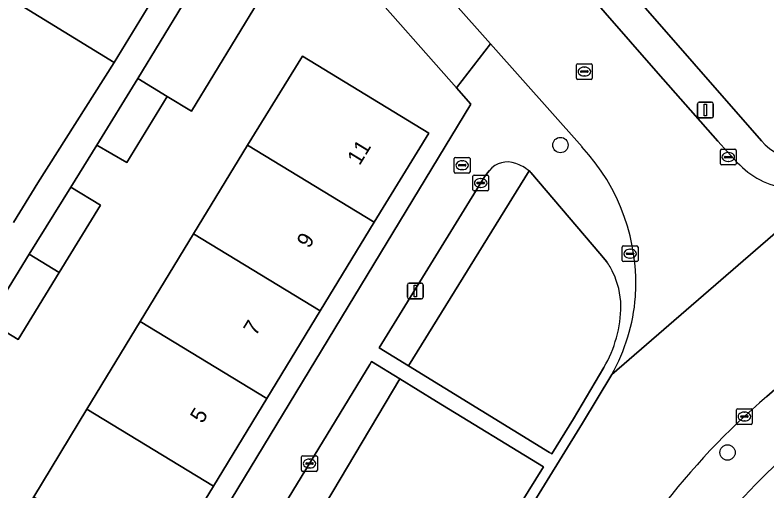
# Model space of a CAD drawing. Extents: x 158352 to 159489, y 383828 to 384603.
# Drawn here: x 158878.31 to 158926.21, y 383933.42 to 383963.71 of the extents above; entities that cross this region are included whole.
import ezdxf

# ---------------------------------------------------------------- set-up
doc = ezdxf.new("R2010")
doc.units = 0
for name, color, linetype in [('IMGEO_Boom', 7, 'Continuous'), ('IMGEO_Brandkraan', 7, 'Continuous'), ('IMGEO_Erf', 7, 'Continuous'), ('IMGEO_Groenvoorziening', 7, 'Continuous'), ('IMGEO_Kolk', 7, 'Continuous'), ('IMGEO_Lichtmast', 7, 'Continuous'), ('IMGEO_Pand', 7, 'Continuous'), ('IMGEO_Pand_nummerreeks', 7, 'Continuous'), ('IMGEO_Rijbaan_lokaal_open', 7, 'Continuous'), ('IMGEO_Rioolput', 7, 'Continuous'), ('IMGEO_Voetpad_open', 7, 'Continuous')]:
    doc.layers.add(name, color=color, linetype=linetype)

msp = doc.modelspace()

# ---------------------------------------------------------------- linework, layer by layer
at = {"layer": 'IMGEO_Boom'}
for centre in [(158913.049, 383955.436), (158923.694, 383935.865)]:
    msp.add_circle(centre, 0.489, dxfattribs=at)
at = {"layer": 'IMGEO_Brandkraan'}
for p, q in [((158906.289, 383953.727), (158906.289, 383954.579)), ((158906.364, 383954.653), (158907.216, 383954.653)), ((158906.777, 383954.433), (158906.802, 383954.433)), ((158907.29, 383954.579), (158907.29, 383953.727)), ((158906.548, 383954.147), (158906.548, 383954.159)), ((158906.986, 383954.11), (158906.588, 383954.11)), ((158906.591, 383954.196), (158906.989, 383954.196)), ((158906.8, 383953.873), (158906.775, 383953.873)), ((158907.032, 383954.159), (158907.032, 383954.147)), ((158907.216, 383953.653), (158906.364, 383953.653))]:
    msp.add_line(p, q, dxfattribs=at)
for points in [[(158906.289, 383953.727), (158906.289, 383954.579)], [(158906.364, 383954.653), (158907.216, 383954.653)], [(158907.29, 383954.579), (158907.29, 383953.727)], [(158907.216, 383953.653), (158906.364, 383953.653)]]:
    msp.add_lwpolyline(points, dxfattribs=at)
for centre, radius, start, end in [((158906.366, 383954.577), 0.0765, 91.552, 178.448), ((158906.366, 383954.577), 0.0765, 91.552, 178.448), ((158907.214, 383954.577), 0.0765, 1.552, 88.448), ((158907.214, 383954.577), 0.0765, 1.552, 88.448), ((158906.588, 383954.156), 0.0403, 85.8775, 175.7526), ((158906.585, 383954.146), 0.0366, 178.938, 274.7102), ((158906.989, 383954.153), 0.043, 264.8664, 352.4533), ((158906.993, 383954.158), 0.0386, 1.7309, 96.639), ((158906.366, 383953.729), 0.0765, 181.552, 268.448), ((158906.366, 383953.729), 0.0765, 181.552, 268.448), ((158907.214, 383953.729), 0.0765, 271.552, 358.448), ((158907.214, 383953.729), 0.0765, 271.552, 358.448)]:
    msp.add_arc(centre, radius, start, end, dxfattribs=at)
for centre, major_axis, ratio, start_param, end_param in [((158906.776, 383954.153), (-0.387, 0.002), 0.722429, 4.712389, 7.853982), ((158906.801, 383954.153), (-0.39, 0.002), 0.717154, 1.570796, 4.712389)]:
    msp.add_ellipse(centre, major_axis=major_axis, ratio=ratio, start_param=start_param, end_param=end_param, dxfattribs=at)
at = {"layer": 'IMGEO_Erf'}
for points in [[(158895.38, 383990.557), (158925.854, 383955.696)], [(158895.236, 383966.954), (158889.553, 383957.594), (158888.01, 383958.531), (158885.429, 383954.327), (158883.518, 383955.438), (158881.857, 383952.752), (158883.754, 383951.601), (158881.126, 383947.323), (158878.504, 383943.053), (158876.583, 383944.22)], [(158883.405, 383918.597), (158907.345, 383958.034), (158906.428, 383959.075), (158900.426, 383965.889)], [(158878.213, 383950.504), (158879.765, 383953.041), (158884.629, 383960.698), (158878.911, 383964.189)], [(158889.673, 383949.784), (158893.109, 383955.435), (158896.618, 383961.1), (158904.665, 383956.197), (158901.193, 383950.527), (158897.749, 383944.881), (158894.344, 383939.3), (158890.945, 383933.729), (158887.551, 383928.166), (158880.931, 383917.315)], [(158872.913, 383922.218), (158879.501, 383933.053), (158882.886, 383938.621), (158886.276, 383944.197), (158889.673, 383949.784)]]:
    msp.add_lwpolyline(points, dxfattribs=at)
for centre, radius, start, end in [((158928.514, 383958.022), 3.534, 221.1669, 311.3405), ((158958.453, 383901.64), 46.081, 131.1884, 141.5173)]:
    msp.add_arc(centre, radius, start, end, dxfattribs=at)
at = {"layer": 'IMGEO_Groenvoorziening'}
for points in [[(158908.526, 383953.817), (158908.407, 383953.664), (158908.215, 383953.414), (158901.507, 383942.519), (158903.365, 383941.382), (158911.053, 383953.792)], [(158911.053, 383953.792), (158903.365, 383941.382), (158905.678, 383939.966), (158912.362, 383935.876), (158912.501, 383935.79), (158913.882, 383938.016), (158915.82, 383941.275)], [(158916.001, 383948.013), (158915.568, 383948.539), (158911.168, 383953.696)]]:
    msp.add_lwpolyline(points, dxfattribs=at)
for points in [[(158902.82, 383940.551), (158901.018, 383941.655), (158900.911, 383941.478), (158893.291, 383928.959), (158895.225, 383927.79)], [(158911.974, 383934.943), (158905.154, 383939.121), (158902.82, 383940.551), (158895.225, 383927.79), (158897.351, 383926.504), (158904.157, 383922.389)]]:
    msp.add_lwpolyline(points, close=True, dxfattribs=at)
for centre, radius, start, end in [((158909.683, 383952.868), 1.497, 69.7534, 140.6411), ((158909.141, 383951.394), 3.067, 51.4318, 69.7761), ((158909.459, 383951.765), 2.579, 48.4809, 51.81), ((158912.824, 383945.747), 3.903, 23.969, 35.5027), ((158911.959, 383945.142), 4.943, 0.7603, 26.2945), ((158908.984, 383945.269), 7.918, 329.7051, 359.5579)]:
    msp.add_arc(centre, radius, start, end, dxfattribs=at)
at = {"layer": 'IMGEO_Kolk'}
for p, q in [((158923.24, 383954.248), (158923.24, 383955.1)), ((158923.315, 383955.174), (158924.167, 383955.174)), ((158923.542, 383954.717), (158923.94, 383954.717)), ((158923.728, 383954.954), (158923.753, 383954.954)), ((158924.241, 383955.1), (158924.241, 383954.248)), ((158923.499, 383954.668), (158923.499, 383954.68)), ((158923.937, 383954.631), (158923.539, 383954.631)), ((158923.751, 383954.394), (158923.726, 383954.394)), ((158923.983, 383954.68), (158923.983, 383954.668)), ((158924.167, 383954.174), (158923.315, 383954.174)), ((158907.471, 383952.596), (158907.471, 383953.448)), ((158907.546, 383953.522), (158908.398, 383953.522)), ((158907.959, 383953.302), (158907.984, 383953.302)), ((158908.472, 383953.448), (158908.472, 383952.596)), ((158907.73, 383953.016), (158907.73, 383953.028)), ((158908.168, 383952.979), (158907.77, 383952.979)), ((158907.773, 383953.065), (158908.171, 383953.065)), ((158908.214, 383953.028), (158908.214, 383953.016)), ((158908.398, 383952.522), (158907.546, 383952.522)), ((158907.982, 383952.742), (158907.957, 383952.742)), ((158917.065, 383949.021), (158917.917, 383949.021)), ((158916.99, 383948.095), (158916.99, 383948.947)), ((158917.249, 383948.515), (158917.249, 383948.527)), ((158917.687, 383948.478), (158917.289, 383948.478)), ((158917.292, 383948.564), (158917.69, 383948.564)), ((158917.478, 383948.801), (158917.503, 383948.801)), ((158917.733, 383948.527), (158917.733, 383948.515)), ((158917.991, 383948.947), (158917.991, 383948.095)), ((158917.917, 383948.021), (158917.065, 383948.021)), ((158917.501, 383948.241), (158917.476, 383948.241)), ((158924.268, 383937.729), (158924.268, 383938.581)), ((158924.343, 383938.655), (158925.195, 383938.655)), ((158924.756, 383938.435), (158924.781, 383938.435)), ((158925.269, 383938.581), (158925.269, 383937.729)), ((158924.527, 383938.149), (158924.527, 383938.161)), ((158924.965, 383938.112), (158924.567, 383938.112)), ((158924.57, 383938.198), (158924.968, 383938.198)), ((158925.011, 383938.161), (158925.011, 383938.149)), ((158925.195, 383937.655), (158924.343, 383937.655)), ((158924.779, 383937.875), (158924.754, 383937.875)), ((158896.565, 383934.737), (158896.565, 383935.589)), ((158896.64, 383935.663), (158897.492, 383935.663)), ((158897.566, 383935.589), (158897.566, 383934.737)), ((158896.824, 383935.157), (158896.824, 383935.169)), ((158897.262, 383935.12), (158896.864, 383935.12)), ((158896.867, 383935.206), (158897.265, 383935.206)), ((158897.053, 383935.443), (158897.078, 383935.443)), ((158897.308, 383935.169), (158897.308, 383935.157)), ((158897.492, 383934.663), (158896.64, 383934.663)), ((158897.076, 383934.883), (158897.051, 383934.883))]:
    msp.add_line(p, q, dxfattribs=at)
for points in [[(158923.24, 383954.248), (158923.24, 383955.1)], [(158923.315, 383955.174), (158924.167, 383955.174)], [(158924.241, 383955.1), (158924.241, 383954.248)], [(158924.167, 383954.174), (158923.315, 383954.174)], [(158907.471, 383952.596), (158907.471, 383953.448)], [(158907.546, 383953.522), (158908.398, 383953.522)], [(158908.472, 383953.448), (158908.472, 383952.596)], [(158908.398, 383952.522), (158907.546, 383952.522)], [(158917.065, 383949.021), (158917.917, 383949.021)], [(158916.99, 383948.095), (158916.99, 383948.947)], [(158917.991, 383948.947), (158917.991, 383948.095)], [(158917.917, 383948.021), (158917.065, 383948.021)], [(158924.268, 383937.729), (158924.268, 383938.581)], [(158924.343, 383938.655), (158925.195, 383938.655)], [(158925.269, 383938.581), (158925.269, 383937.729)], [(158925.195, 383937.655), (158924.343, 383937.655)], [(158896.565, 383934.737), (158896.565, 383935.589)], [(158896.64, 383935.663), (158897.492, 383935.663)], [(158897.566, 383935.589), (158897.566, 383934.737)], [(158897.492, 383934.663), (158896.64, 383934.663)]]:
    msp.add_lwpolyline(points, dxfattribs=at)
for centre, radius, start, end in [((158923.317, 383955.098), 0.0765, 91.552, 178.448), ((158923.317, 383955.098), 0.0765, 91.552, 178.448), ((158923.539, 383954.677), 0.0403, 85.8775, 175.7526), ((158923.944, 383954.679), 0.0386, 1.7309, 96.639), ((158924.165, 383955.098), 0.0765, 1.552, 88.448), ((158924.165, 383955.098), 0.0765, 1.552, 88.448), ((158923.317, 383954.25), 0.0765, 181.552, 268.448), ((158923.317, 383954.25), 0.0765, 181.552, 268.448), ((158923.536, 383954.667), 0.0366, 178.938, 274.7102), ((158923.94, 383954.674), 0.043, 264.8664, 352.4533), ((158924.165, 383954.25), 0.0765, 271.552, 358.448), ((158924.165, 383954.25), 0.0765, 271.552, 358.448), ((158907.548, 383953.446), 0.0765, 91.552, 178.448), ((158907.548, 383953.446), 0.0765, 91.552, 178.448), ((158908.396, 383953.446), 0.0765, 1.552, 88.448), ((158908.396, 383953.446), 0.0765, 1.552, 88.448), ((158907.77, 383953.025), 0.0403, 85.8775, 175.7526), ((158907.767, 383953.015), 0.0366, 178.938, 274.7102), ((158908.171, 383953.022), 0.043, 264.8664, 352.4533), ((158908.175, 383953.027), 0.0386, 1.7309, 96.639), ((158907.548, 383952.598), 0.0765, 181.552, 268.448), ((158907.548, 383952.598), 0.0765, 181.552, 268.448), ((158908.396, 383952.598), 0.0765, 271.552, 358.448), ((158908.396, 383952.598), 0.0765, 271.552, 358.448), ((158917.067, 383948.945), 0.0765, 91.552, 178.448), ((158917.067, 383948.945), 0.0765, 91.552, 178.448), ((158917.915, 383948.945), 0.0765, 1.552, 88.448), ((158917.915, 383948.945), 0.0765, 1.552, 88.448), ((158917.289, 383948.524), 0.0403, 85.8775, 175.7526), ((158917.286, 383948.514), 0.0366, 178.938, 274.7102), ((158917.69, 383948.521), 0.043, 264.8664, 352.4533), ((158917.694, 383948.526), 0.0386, 1.7309, 96.639), ((158917.067, 383948.097), 0.0765, 181.552, 268.448), ((158917.067, 383948.097), 0.0765, 181.552, 268.448), ((158917.915, 383948.097), 0.0765, 271.552, 358.448), ((158917.915, 383948.097), 0.0765, 271.552, 358.448), ((158924.345, 383938.579), 0.0765, 91.552, 178.448), ((158924.345, 383938.579), 0.0765, 91.552, 178.448), ((158925.193, 383938.579), 0.0765, 1.552, 88.448), ((158925.193, 383938.579), 0.0765, 1.552, 88.448), ((158924.567, 383938.158), 0.0403, 85.8775, 175.7526), ((158924.564, 383938.148), 0.0366, 178.938, 274.7102), ((158924.968, 383938.155), 0.043, 264.8664, 352.4533), ((158924.972, 383938.16), 0.0386, 1.7309, 96.639), ((158924.345, 383937.731), 0.0765, 181.552, 268.448), ((158924.345, 383937.731), 0.0765, 181.552, 268.448), ((158925.193, 383937.731), 0.0765, 271.552, 358.448), ((158925.193, 383937.731), 0.0765, 271.552, 358.448), ((158896.642, 383935.587), 0.0765, 91.552, 178.448), ((158896.642, 383935.587), 0.0765, 91.552, 178.448), ((158897.49, 383935.587), 0.0765, 1.552, 88.448), ((158897.49, 383935.587), 0.0765, 1.552, 88.448), ((158896.864, 383935.166), 0.0403, 85.8775, 175.7526), ((158896.861, 383935.156), 0.0366, 178.938, 274.7102), ((158897.265, 383935.163), 0.043, 264.8664, 352.4533), ((158897.269, 383935.168), 0.0386, 1.7309, 96.639), ((158896.642, 383934.739), 0.0765, 181.552, 268.448), ((158896.642, 383934.739), 0.0765, 181.552, 268.448), ((158897.49, 383934.739), 0.0765, 271.552, 358.448), ((158897.49, 383934.739), 0.0765, 271.552, 358.448)]:
    msp.add_arc(centre, radius, start, end, dxfattribs=at)
for centre, major_axis, ratio, start_param, end_param in [((158923.727, 383954.674), (-0.387, 0.002), 0.722429, 4.712389, 7.853982), ((158923.752, 383954.674), (-0.39, 0.002), 0.717154, 1.570796, 4.712389), ((158907.958, 383953.022), (-0.387, 0.002), 0.722429, 4.712389, 7.853982), ((158907.983, 383953.022), (-0.39, 0.002), 0.717154, 1.570796, 4.712389), ((158917.477, 383948.521), (-0.387, 0.002), 0.722429, 4.712389, 7.853982), ((158917.502, 383948.521), (-0.39, 0.002), 0.717154, 1.570796, 4.712389), ((158924.755, 383938.155), (-0.387, 0.002), 0.722429, 4.712389, 7.853982), ((158924.78, 383938.155), (-0.39, 0.002), 0.717154, 1.570796, 4.712389), ((158897.052, 383935.163), (-0.387, 0.002), 0.722429, 4.712389, 7.853982), ((158897.077, 383935.163), (-0.39, 0.002), 0.717154, 1.570796, 4.712389)]:
    msp.add_ellipse(centre, major_axis=major_axis, ratio=ratio, start_param=start_param, end_param=end_param, dxfattribs=at)
at = {"layer": 'IMGEO_Lichtmast'}
for p, q in [((158921.79, 383957.265), (158921.79, 383958.065)), ((158921.79, 383958.065), (158921.79, 383957.265)), ((158921.89, 383958.165), (158922.68, 383958.165)), ((158922.68, 383958.165), (158921.89, 383958.165)), ((158922.78, 383958.065), (158922.78, 383957.265)), ((158922.78, 383957.265), (158922.78, 383958.065)), ((158922.68, 383957.165), (158921.89, 383957.165)), ((158921.89, 383957.165), (158922.68, 383957.165)), ((158903.411, 383946.644), (158904.201, 383946.644)), ((158904.201, 383946.644), (158903.411, 383946.644)), ((158903.311, 383945.744), (158903.311, 383946.544)), ((158903.311, 383946.544), (158903.311, 383945.744)), ((158904.301, 383946.544), (158904.301, 383945.744)), ((158904.301, 383945.744), (158904.301, 383946.544)), ((158904.201, 383945.644), (158903.411, 383945.644)), ((158903.411, 383945.644), (158904.201, 383945.644))]:
    msp.add_line(p, q, dxfattribs=at)
for points in [[(158922.21, 383958.04), (158922.36, 383958.04), (158922.36, 383957.29), (158922.21, 383957.29), (158922.21, 383958.04)], [(158903.731, 383946.519), (158903.881, 383946.519), (158903.881, 383945.769), (158903.731, 383945.769), (158903.731, 383946.519)]]:
    msp.add_lwpolyline(points, dxfattribs=at)
for centre, start, end in [((158921.89, 383958.065), 90, 180), ((158921.89, 383958.065), 90, 180), ((158922.68, 383958.065), 0, 90), ((158922.68, 383958.065), 360, 90), ((158921.89, 383957.265), 180, 270), ((158921.89, 383957.265), 180, 270), ((158922.68, 383957.265), 270, 0), ((158922.68, 383957.265), 270, 0), ((158903.411, 383946.544), 90, 180), ((158903.411, 383946.544), 90, 180), ((158904.201, 383946.544), 0, 90), ((158904.201, 383946.544), 360, 90), ((158903.411, 383945.744), 180, 270), ((158903.411, 383945.744), 180, 270), ((158904.201, 383945.744), 270, 0), ((158904.201, 383945.744), 270, 0)]:
    msp.add_arc(centre, 0.1, start, end, dxfattribs=at)
at = {"layer": 'IMGEO_Pand'}
for points in [[(158883.801, 383972.234), (158878.911, 383964.189), (158884.629, 383960.698), (158889.52, 383968.743)], [(158886.134, 383959.67), (158888.01, 383958.531), (158889.553, 383957.594), (158895.236, 383966.954), (158891.817, 383969.03)], [(158896.618, 383961.1), (158893.109, 383955.435), (158901.193, 383950.527), (158904.665, 383956.197)], [(158888.01, 383958.531), (158886.134, 383959.67), (158883.518, 383955.438), (158885.429, 383954.327)], [(158901.193, 383950.527), (158893.109, 383955.435), (158889.673, 383949.784), (158897.749, 383944.881)], [(158881.857, 383952.752), (158879.217, 383948.481), (158881.126, 383947.323), (158883.754, 383951.601)], [(158894.344, 383939.3), (158897.749, 383944.881), (158889.673, 383949.784), (158886.276, 383944.197)], [(158881.126, 383947.323), (158879.217, 383948.481), (158876.583, 383944.22), (158878.504, 383943.053)], [(158894.344, 383939.3), (158886.276, 383944.197), (158882.886, 383938.621), (158890.945, 383933.729)], [(158879.501, 383933.053), (158887.551, 383928.166), (158890.945, 383933.729), (158882.886, 383938.621)]]:
    msp.add_lwpolyline(points, close=True, dxfattribs=at)
at = {"layer": 'IMGEO_Rijbaan_lokaal_open'}
for points in [[(158924.315, 383954.337), (158923.681, 383955.001), (158923.073, 383955.694), (158919.281, 383959.993), (158893.891, 383989.068)], [(158887.347, 383986.558), (158888.791, 383984.448), (158895.811, 383976.359), (158899.17, 383972.495), (158908.587, 383961.89), (158914.424, 383955.317)], [(158926.205, 383939.436), (158933.072, 383945.457), (158960.04, 383969.004)], [(158930.218, 383952.85), (158916.322, 383940.83), (158914.449, 383937.728), (158897.239, 383909.803), (158903.232, 383906.095), (158903.472, 383906.489), (158907.235, 383912.655), (158908.251, 383914.287), (158910.656, 383918.081)], [(158916.322, 383940.83), (158930.218, 383952.85)]]:
    msp.add_lwpolyline(points, dxfattribs=at)
for centre, radius, start, end in [((158905.098, 383946.615), 12.755, 356.2216, 43.0198), ((158928.122, 383957.792), 5.141, 222.2256, 263.1323), ((158905.862, 383946.713), 12.001, 330.6464, 355.5133), ((158957.034, 383903.394), 47.428, 130.5424, 142.5786)]:
    msp.add_arc(centre, radius, start, end, dxfattribs=at)
at = {"layer": 'IMGEO_Rioolput'}
for p, q in [((158914.075, 383959.69), (158914.075, 383960.542)), ((158914.15, 383960.616), (158915.002, 383960.616)), ((158915.076, 383960.542), (158915.076, 383959.69)), ((158914.334, 383960.11), (158914.334, 383960.122)), ((158914.772, 383960.073), (158914.374, 383960.073)), ((158914.377, 383960.159), (158914.775, 383960.159)), ((158914.563, 383960.396), (158914.588, 383960.396)), ((158914.818, 383960.122), (158914.818, 383960.11)), ((158915.002, 383959.616), (158914.15, 383959.616)), ((158914.586, 383959.836), (158914.561, 383959.836))]:
    msp.add_line(p, q, dxfattribs=at)
for points in [[(158914.075, 383959.69), (158914.075, 383960.542)], [(158914.15, 383960.616), (158915.002, 383960.616)], [(158915.076, 383960.542), (158915.076, 383959.69)], [(158915.002, 383959.616), (158914.15, 383959.616)]]:
    msp.add_lwpolyline(points, dxfattribs=at)
for centre, radius, start, end in [((158914.152, 383960.54), 0.0765, 91.552, 178.448), ((158914.152, 383960.54), 0.0765, 91.552, 178.448), ((158915, 383960.54), 0.0765, 1.552, 88.448), ((158915, 383960.54), 0.0765, 1.552, 88.448), ((158914.374, 383960.119), 0.0403, 85.8775, 175.7526), ((158914.371, 383960.109), 0.0366, 178.938, 274.7102), ((158914.775, 383960.116), 0.043, 264.8664, 352.4533), ((158914.779, 383960.121), 0.0386, 1.7309, 96.639), ((158914.152, 383959.692), 0.0765, 181.552, 268.448), ((158914.152, 383959.692), 0.0765, 181.552, 268.448), ((158915, 383959.692), 0.0765, 271.552, 358.448), ((158915, 383959.692), 0.0765, 271.552, 358.448)]:
    msp.add_arc(centre, radius, start, end, dxfattribs=at)
for centre, major_axis, ratio, start_param, end_param in [((158914.562, 383960.116), (-0.387, 0.002), 0.722429, 4.712389, 7.853982), ((158914.587, 383960.116), (-0.39, 0.002), 0.717154, 1.570796, 4.712389)]:
    msp.add_ellipse(centre, major_axis=major_axis, ratio=ratio, start_param=start_param, end_param=end_param, dxfattribs=at)
at = {"layer": 'IMGEO_Voetpad_open'}
for points in [[(158925.854, 383955.696), (158895.38, 383990.557)], [(158983.266, 383989.284), (158968.343, 383976.328), (158960.04, 383969.004), (158933.072, 383945.457), (158926.205, 383939.436)], [(158893.891, 383989.068), (158919.281, 383959.993), (158923.073, 383955.694), (158923.681, 383955.001), (158924.315, 383954.337)], [(158885.568, 383982.506), (158892.838, 383974.2), (158894.069, 383972.794), (158894.089, 383972.771), (158900.426, 383965.889), (158906.428, 383959.075), (158908.587, 383961.89), (158899.17, 383972.495), (158895.811, 383976.359), (158888.791, 383984.448), (158887.347, 383986.558)], [(158876.583, 383944.22), (158879.217, 383948.481), (158881.857, 383952.752), (158883.518, 383955.438), (158886.134, 383959.67), (158891.817, 383969.03)], [(158889.52, 383968.743), (158884.629, 383960.698), (158879.765, 383953.041), (158878.213, 383950.504)], [(158908.587, 383961.89), (158906.428, 383959.075), (158907.345, 383958.034), (158883.405, 383918.597)], [(158914.424, 383955.317), (158908.587, 383961.89)], [(158915.82, 383941.275), (158913.882, 383938.016), (158912.501, 383935.79), (158912.362, 383935.876), (158905.678, 383939.966), (158903.365, 383941.382), (158901.507, 383942.519), (158908.215, 383953.414), (158908.407, 383953.664), (158908.526, 383953.817)], [(158911.168, 383953.696), (158915.568, 383948.539)], [(158915.568, 383948.539), (158916.001, 383948.013)], [(158897.239, 383909.803), (158914.449, 383937.728), (158916.322, 383940.83)]]:
    msp.add_lwpolyline(points, dxfattribs=at)
msp.add_lwpolyline([(158911.974, 383934.943), (158904.157, 383922.389), (158897.351, 383926.504), (158895.225, 383927.79), (158893.291, 383928.959), (158900.911, 383941.478), (158901.018, 383941.655), (158902.82, 383940.551), (158905.154, 383939.121)], close=True, dxfattribs=at)
for centre, radius, start, end in [((158928.514, 383958.022), 3.534, 221.1669, 311.3405), ((158905.098, 383946.615), 12.755, 356.2216, 43.0198), ((158909.683, 383952.868), 1.497, 69.7534, 140.6411), ((158909.141, 383951.394), 3.067, 51.4318, 69.7761), ((158928.122, 383957.792), 5.141, 222.2256, 263.1323), ((158909.459, 383951.765), 2.579, 48.4809, 51.81), ((158912.824, 383945.747), 3.903, 23.969, 35.5027), ((158911.959, 383945.142), 4.943, 0.7603, 26.2945), ((158905.862, 383946.713), 12.001, 330.6464, 355.5133), ((158908.984, 383945.269), 7.918, 329.7051, 359.5579), ((158957.034, 383903.394), 47.428, 130.5424, 142.5786), ((158958.453, 383901.64), 46.081, 131.1884, 141.5173)]:
    msp.add_arc(centre, radius, start, end, dxfattribs=at)

# ---------------------------------------------------------------- texts
at = {"layer": 'IMGEO_Pand_nummerreeks'}
for s, rotation, p in [('11', 58.6594, (158900.255, 383954.09)), ('9', 58.6574, (158897.041, 383948.811)), ('7', 58.6574, (158893.646, 383943.237)), ('5', 58.6574, (158890.251, 383937.662))]:
    msp.add_text(s, height=1, rotation=rotation, dxfattribs=at).set_placement(p)

doc.saveas('drawing.dxf')
